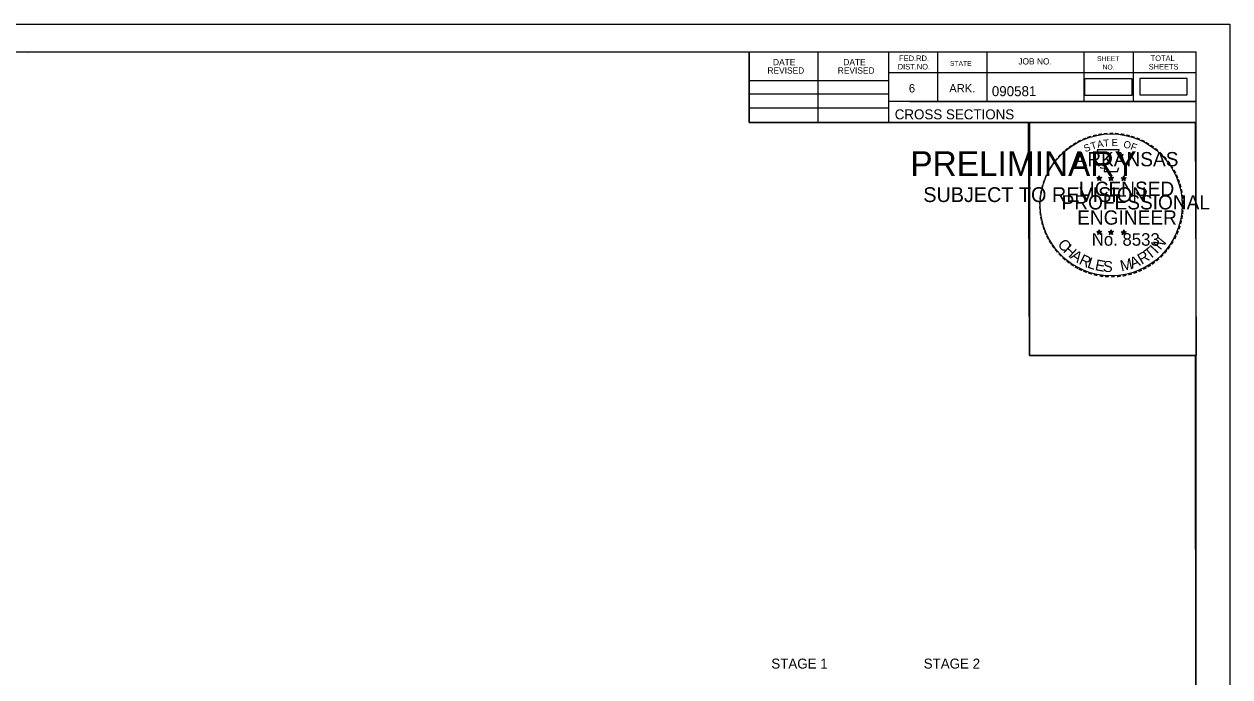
# Model space of a CAD drawing. Extents: x 1322838 to 1324533, y 339903 to 351025.
# Drawn here: x 1323697.6 to 1323866.6, y 345873.9 to 345965.4 of the extents above; entities that cross this region are included whole.
import ezdxf

# ---------------------------------------------------------------- set-up
doc = ezdxf.new("R2010")
doc.units = 0
for name, color, linetype in [('R_Axis Annot', 7, 'Continuous'), ('R_Border', 7, 'Continuous'), ('R_Border PE', 7, 'Continuous'), ('R_Border Prem', 7, 'Continuous'), ('R_Drive', 7, 'Continuous'), ('R_No Plot', 7, 'Continuous')]:
    doc.layers.add(name, color=color, linetype=linetype)

msp = doc.modelspace()

# ---------------------------------------------------------------- linework, layer by layer
at = {"layer": 'R_Border'}
for p, q in [((1323545.72, 345961.54), (1323861.9, 345961.54)), ((1323698.24, 345961.28), (1323698.24, 345961.28)), ((1323698.24, 345961.28), (1323698.24, 345961.28)), ((1323799.26, 345951.66), (1323799.26, 345961.54)), ((1323808.94, 345951.66), (1323808.94, 345961.54)), ((1323818.8, 345961.54), (1323818.8, 345951.66)), ((1323825.64, 345961.54), (1323825.64, 345954.6)), ((1323832.58, 345961.54), (1323832.58, 345954.6)), ((1323846.16, 345961.54), (1323846.16, 345954.6)), ((1323853.1, 345961.54), (1323853.1, 345954.6)), ((1323861.9, 345756.08), (1323861.9, 345961.54)), ((1323799.26, 345957.52), (1323818.8, 345957.52)), ((1323861.9, 345958.6), (1323818.8, 345958.6)), ((1323861.9, 345958.62), (1323861.9, 345958.62)), ((1323799.26, 345955.66), (1323818.8, 345955.66)), ((1323799.26, 345953.72), (1323818.8, 345953.72)), ((1323861.9, 345954.6), (1323818.8, 345954.6)), ((1323821.76, 345954.6), (1323861.9, 345954.6)), ((1323861.9, 345951.66), (1323799.26, 345951.66))]:
    msp.add_line(p, q, dxfattribs=at)
at = {"layer": 'R_Border PE'}
for p, q in [((1323847.98, 345943.92), (1323848.33, 345943.81)), ((1323847.98, 345943.92), (1323848.23, 345943.87)), ((1323847.98, 345943.92), (1323848.22, 345943.8)), ((1323848.11, 345943.51), (1323848.33, 345943.81)), ((1323848.11, 345943.51), (1323848.24, 345943.75)), ((1323848.11, 345943.51), (1323848.33, 345943.73)), ((1323848.33, 345944.17), (1323848.29, 345943.92)), ((1323848.33, 345943.81), (1323848.33, 345944.17)), ((1323848.33, 345944.17), (1323848.38, 345943.92)), ((1323848.68, 345943.92), (1323848.33, 345943.81)), ((1323848.54, 345943.51), (1323848.33, 345943.81)), ((1323848.54, 345943.51), (1323848.33, 345943.72)), ((1323848.68, 345943.92), (1323848.39, 345943.87)), ((1323848.54, 345943.51), (1323848.41, 345943.8)), ((1323848.68, 345943.92), (1323848.47, 345943.82)), ((1323849.65, 345943.92), (1323850, 345943.81)), ((1323849.65, 345943.92), (1323849.9, 345943.87)), ((1323849.65, 345943.92), (1323849.89, 345943.8)), ((1323849.78, 345943.51), (1323850, 345943.81)), ((1323849.78, 345943.51), (1323849.91, 345943.75)), ((1323849.78, 345943.51), (1323850, 345943.73)), ((1323850, 345944.17), (1323849.96, 345943.92)), ((1323850, 345943.81), (1323850, 345944.17)), ((1323850, 345944.17), (1323850.05, 345943.92)), ((1323850.35, 345943.92), (1323850, 345943.81)), ((1323850.21, 345943.51), (1323850, 345943.81)), ((1323850.21, 345943.51), (1323850, 345943.72)), ((1323850.35, 345943.92), (1323850.06, 345943.87)), ((1323850.21, 345943.51), (1323850.08, 345943.8)), ((1323850.35, 345943.92), (1323850.14, 345943.82)), ((1323851.41, 345943.91), (1323851.76, 345943.8)), ((1323851.41, 345943.91), (1323851.67, 345943.86)), ((1323851.41, 345943.91), (1323851.65, 345943.78)), ((1323851.55, 345943.5), (1323851.76, 345943.8)), ((1323851.55, 345943.5), (1323851.67, 345943.74)), ((1323851.55, 345943.5), (1323851.76, 345943.72)), ((1323851.76, 345944.16), (1323851.72, 345943.91)), ((1323851.76, 345943.8), (1323851.76, 345944.16)), ((1323851.76, 345944.16), (1323851.81, 345943.91)), ((1323852.11, 345943.91), (1323851.76, 345943.8)), ((1323851.98, 345943.5), (1323851.76, 345943.8)), ((1323851.98, 345943.5), (1323851.76, 345943.71)), ((1323852.11, 345943.91), (1323851.82, 345943.86)), ((1323851.98, 345943.5), (1323851.84, 345943.79)), ((1323852.11, 345943.91), (1323851.91, 345943.8)), ((1323847.98, 345936.35), (1323848.33, 345936.23)), ((1323847.98, 345936.35), (1323848.23, 345936.3)), ((1323847.98, 345936.35), (1323848.21, 345936.22)), ((1323848.11, 345935.94), (1323848.33, 345936.23)), ((1323848.11, 345935.94), (1323848.24, 345936.18)), ((1323848.11, 345935.94), (1323848.32, 345936.15)), ((1323848.33, 345936.6), (1323848.28, 345936.35)), ((1323848.54, 345935.94), (1323848.32, 345936.15)), ((1323848.33, 345936.23), (1323848.33, 345936.6)), ((1323848.33, 345936.6), (1323848.37, 345936.35)), ((1323848.67, 345936.35), (1323848.33, 345936.23)), ((1323848.54, 345935.94), (1323848.33, 345936.23)), ((1323848.67, 345936.35), (1323848.39, 345936.3)), ((1323848.54, 345935.94), (1323848.4, 345936.23)), ((1323848.67, 345936.35), (1323848.47, 345936.24)), ((1323849.65, 345936.35), (1323849.99, 345936.23)), ((1323849.65, 345936.35), (1323849.9, 345936.3)), ((1323849.65, 345936.35), (1323849.88, 345936.22)), ((1323849.78, 345935.94), (1323849.99, 345936.23)), ((1323849.78, 345935.94), (1323849.9, 345936.18)), ((1323849.78, 345935.94), (1323849.99, 345936.15)), ((1323849.99, 345936.6), (1323849.95, 345936.35)), ((1323849.99, 345936.23), (1323849.99, 345936.6)), ((1323849.99, 345936.6), (1323850.04, 345936.35)), ((1323850.34, 345936.35), (1323849.99, 345936.23)), ((1323850.21, 345935.94), (1323849.99, 345936.23)), ((1323850.21, 345935.94), (1323849.99, 345936.15)), ((1323850.34, 345936.35), (1323850.06, 345936.3)), ((1323850.21, 345935.94), (1323850.07, 345936.23)), ((1323850.34, 345936.35), (1323850.14, 345936.24)), ((1323851.41, 345936.34), (1323851.76, 345936.22)), ((1323851.41, 345936.34), (1323851.67, 345936.29)), ((1323851.41, 345936.34), (1323851.65, 345936.21)), ((1323851.55, 345935.93), (1323851.76, 345936.22)), ((1323851.55, 345935.93), (1323851.67, 345936.17)), ((1323851.55, 345935.93), (1323851.76, 345936.14)), ((1323851.76, 345936.59), (1323851.72, 345936.34)), ((1323851.76, 345936.22), (1323851.76, 345936.59)), ((1323851.76, 345936.59), (1323851.81, 345936.34)), ((1323852.11, 345936.34), (1323851.76, 345936.22)), ((1323851.97, 345935.93), (1323851.76, 345936.22)), ((1323851.97, 345935.93), (1323851.76, 345936.14)), ((1323852.11, 345936.34), (1323851.82, 345936.29)), ((1323851.97, 345935.93), (1323851.84, 345936.22)), ((1323852.11, 345936.34), (1323851.9, 345936.23))]:
    msp.add_line(p, q, dxfattribs=at)
for points in [[(1323848.02, 345947.8), (1323848.29, 345946.97)], [(1323851.53, 345946.87), (1323851.67, 345947.16), (1323850.99, 345947.13), (1323851.14, 345947.8), (1323848.02, 345947.8)], [(1323848.51, 345945.37), (1323848.51, 345945.29), (1323849.08, 345945.27), (1323849.02, 345944.79), (1323850.89, 345944.79), (1323851.09, 345945.33)], [(1323848.33, 345944.17), (1323848.54, 345943.51), (1323847.98, 345943.92), (1323848.68, 345943.92), (1323848.11, 345943.51), (1323848.33, 345944.17)], [(1323850, 345944.17), (1323850.21, 345943.51), (1323849.65, 345943.92), (1323850.35, 345943.92), (1323849.78, 345943.51), (1323850, 345944.17)], [(1323851.76, 345944.16), (1323851.98, 345943.5), (1323851.41, 345943.91), (1323852.11, 345943.91), (1323851.55, 345943.5), (1323851.76, 345944.16)], [(1323848.33, 345936.6), (1323848.54, 345935.94), (1323847.98, 345936.35), (1323848.67, 345936.35), (1323848.11, 345935.94), (1323848.33, 345936.6)], [(1323849.99, 345936.6), (1323850.21, 345935.94), (1323849.65, 345936.35), (1323850.34, 345936.35), (1323849.78, 345935.94), (1323849.99, 345936.6)], [(1323851.76, 345936.59), (1323851.97, 345935.93), (1323851.41, 345936.34), (1323852.11, 345936.34), (1323851.55, 345935.93), (1323851.76, 345936.59)]]:
    msp.add_lwpolyline(points, dxfattribs=at)
for centre, radius in [((1323848.33, 345943.81), 0.172), ((1323848.33, 345943.81), 0.145), ((1323848.33, 345943.81), 0.116), ((1323848.33, 345943.81), 0.0991), ((1323848.33, 345943.81), 0.0747), ((1323848.33, 345943.81), 0.0495), ((1323848.33, 345943.81), 0.0296), ((1323850, 345943.81), 0.172), ((1323850, 345943.81), 0.145), ((1323850, 345943.81), 0.116), ((1323850, 345943.81), 0.0991), ((1323850, 345943.81), 0.0747), ((1323850, 345943.81), 0.0495), ((1323850, 345943.81), 0.0296), ((1323851.76, 345943.79), 0.172), ((1323851.76, 345943.79), 0.145), ((1323851.76, 345943.79), 0.116), ((1323851.76, 345943.79), 0.0991), ((1323851.76, 345943.79), 0.0747), ((1323851.76, 345943.79), 0.0495), ((1323851.76, 345943.79), 0.0296), ((1323848.32, 345936.23), 0.172), ((1323848.32, 345936.23), 0.145), ((1323848.32, 345936.23), 0.116), ((1323848.32, 345936.23), 0.0991), ((1323848.32, 345936.23), 0.0747), ((1323848.32, 345936.23), 0.0495), ((1323848.32, 345936.23), 0.0296), ((1323849.99, 345936.23), 0.172), ((1323849.99, 345936.23), 0.145), ((1323849.99, 345936.23), 0.116), ((1323849.99, 345936.23), 0.0991), ((1323849.99, 345936.23), 0.0747), ((1323849.99, 345936.23), 0.0495), ((1323849.99, 345936.23), 0.0296), ((1323851.76, 345936.22), 0.172), ((1323851.76, 345936.22), 0.145), ((1323851.76, 345936.22), 0.116), ((1323851.76, 345936.22), 0.0991), ((1323851.76, 345936.22), 0.0747), ((1323851.76, 345936.22), 0.0495), ((1323851.76, 345936.22), 0.0296)]:
    msp.add_circle(centre, radius, dxfattribs=at)
at = {"layer": 'R_Drive'}
for points in [[(1323846.25, 345955.47), (1323852.94, 345955.47), (1323852.94, 345957.78), (1323846.25, 345957.78)], [(1323854, 345955.51), (1323860.68, 345955.51), (1323860.68, 345957.82), (1323854, 345957.82)]]:
    msp.add_lwpolyline(points, close=True, dxfattribs=at)
at = {"layer": 'R_No Plot'}
for p, q in [((1323533.31, 345965.44), (1323866.65, 345965.44)), ((1323837.93, 345929.21), (1323837.93, 345929.21))]:
    msp.add_line(p, q, dxfattribs=at)
for points in [[(1323533.31, 345965.44), (1323866.65, 345965.44), (1323866.65, 345752.1), (1323533.31, 345752.1)], [(1323779.64, 345961.54), (1323799.26, 345961.54), (1323799.26, 345951.66), (1323815.37, 345951.66), (1323838.57, 345951.66), (1323838.57, 345918.99), (1323861.77, 345918.99), (1323861.9, 345756.08), (1323545.72, 345756.08), (1323545.72, 345961.54)], [(1323838.43, 345951.66), (1323861.77, 345951.66), (1323861.91, 345918.99), (1323838.57, 345918.99)]]:
    msp.add_lwpolyline(points, close=True, dxfattribs=at)
msp.add_circle((1323850.01, 345940.1), 9.95, dxfattribs=at)

# ---------------------------------------------------------------- texts
at = {"layer": 'R_Axis Annot'}
for s, p in [('STAGE 1', (1323802.35, 345875.11)), ('STAGE 2', (1323823.72, 345875.11))]:
    msp.add_text(s, height=1.4, dxfattribs=at).set_placement(p)
at = {"layer": 'R_Border'}
for s, height, p in [('DATE', 0.879, (1323802.59, 345959.68)), ('DATE', 0.879, (1323812.45, 345959.68)), ('FED.RD.', 0.782, (1323820.28, 345960.26)), ('JOB NO.', 0.879, (1323836.98, 345959.78)), ('SHEET', 0.684, (1323848.02, 345960.26)), ('TOTAL', 0.782, (1323855.54, 345960.26)), ('REVISED', 0.879, (1323801.81, 345958.5)), ('REVISED', 0.879, (1323811.67, 345958.5)), ('DIST.NO.', 0.782, (1323820.08, 345959.08)), ('STATE', 0.684, (1323827.4, 345959.58)), ('NO.', 0.684, (1323848.8, 345959.08)), ('SHEETS', 0.782, (1323855.26, 345959.08)), ('6', 1.17, (1323821.64, 345955.86)), ('ARK.', 1.172, (1323827.3, 345955.86)), ('090581', 1.4, (1323833.27, 345955.34)), ('CROSS SECTIONS', 1.4, (1323819.66, 345952.09))]:
    msp.add_text(s, height=height, rotation=360, dxfattribs=at).set_placement(p)
at = {"layer": 'R_Border PE'}
for s, height, rotation, p in [('-', 1.6, 34.0636, (1323844.91, 345947.97)), ('-', 1.6, 28.7918, (1323845.5, 345948.34)), ('-', 1.6, 24.3072, (1323846.14, 345948.65)), ('S', 1, 21.594, (1323846.38, 345947.47)), ('-', 1.6, 19.1761, (1323846.77, 345948.92)), ('T', 1, 16.4036, (1323847.29, 345947.81)), ('-', 1.6, 13.6301, (1323847.52, 345949.16)), ('A', 1, 11.2132, (1323848.12, 345948.06)), ('-', 1.6, 10.2193, (1323848.2, 345949.33)), ('T', 1, 6.0228, (1323848.97, 345948.22)), ('-', 1.6, 5.8968, (1323848.93, 345949.44)), ('-', 1.6, 0.1862, (1323849.7, 345949.51)), ('E', 1, 0.8323, (1323850.07, 345948.33)), ('-', 1.6, 357.743, (1323850.42, 345949.5)), ('-', 1.6, 352.1617, (1323851.17, 345949.44)), ('O', 1, 350.4515, (1323851.67, 345948.12)), ('-', 1.6, 347.2049, (1323851.88, 345949.33)), ('F', 1, 340.0707, (1323852.63, 345947.89)), ('-', 1.6, 342.3362, (1323852.52, 345949.17)), ('-', 1.6, 337.8551, (1323853.25, 345948.95)), ('-', 1.6, 334.1211, (1323853.89, 345948.68)), ('-', 1.6, 329.6409, (1323854.46, 345948.39)), ('-', 1.6, 325.8627, (1323855.11, 345948.03)), ('-', 1.6, 48.423, (1323842.97, 345946.3)), ('-', 1.6, 42.9622, (1323843.42, 345946.78)), ('-', 1.6, 38.9507, (1323843.85, 345947.19)), ('-', 1.6, 36.2317, (1323844.33, 345947.57)), ('ARKANSAS', 2, 360, (1323844.87, 345945.51)), ('-', 1.6, 320.5297, (1323855.72, 345947.61)), ('-', 1.6, 315.5786, (1323856.32, 345947.12)), ('-', 1.6, 309.8797, (1323856.89, 345946.57)), ('-', 1.6, 58.0706, (1323841.83, 345944.72)), ('-', 1.6, 54.2325, (1323842.15, 345945.25)), ('-', 1.6, 50.6142, (1323842.57, 345945.81)), ('-', 1.6, 306.6522, (1323857.41, 345945.97)), ('-', 1.4, 303.6753, (1323857.9, 345945.4)), ('-', 1.6, 72.3945, (1323841.04, 345942.86)), ('-', 1.6, 67.7743, (1323841.26, 345943.49)), ('-', 1.6, 62.8713, (1323841.52, 345944.11)), ('DWB', 0.01, 360, (1323848.32, 345943.8)), ('DWB', 0.01, 360, (1323849.99, 345943.8)), ('DWB', 0.01, 360, (1323851.75, 345943.79)), ('-', 1.6, 299.6684, (1323858.22, 345944.79)), ('-', 1.6, 294.6628, (1323858.54, 345944.18)), ('-', 1.6, 290.5728, (1323858.8, 345943.6)), ('-', 1.6, 81.2013, (1323840.71, 345941.44)), ('-', 1.6, 75.461, (1323840.84, 345942.15)), ('LICENSED', 2, 360, (1323845.47, 345941.36)), ('-', 1.6, 285.1233, (1323859.03, 345943.02)), ('-', 1.6, 280.5493, (1323859.23, 345942.28)), ('-', 1.6, 89.0622, (1323840.61, 345940.05)), ('-', 1.6, 85.1863, (1323840.63, 345940.75)), ('PROFESSIONAL', 2, 360, (1323843.05, 345939.46)), ('-', 1.6, 276.5962, (1323859.39, 345941.51)), ('-', 1.6, 274.3301, (1323859.45, 345940.79)), ('-', 1.6, 94.1959, (1323840.64, 345939.32)), ('-', 1.6, 98.9479, (1323840.72, 345938.65)), ('ENGINEER', 2, 360, (1323845.24, 345937.33)), ('-', 1.6, 260.9953, (1323859.4, 345938.84)), ('-', 1.6, 263.5172, (1323859.47, 345939.49)), ('-', 1.6, 269.9407, (1323859.49, 345940.16)), ('-', 1.6, 101.7149, (1323840.85, 345937.92)), ('-', 1.6, 105.4578, (1323841.01, 345937.33)), ('-', 1.6, 109.0874, (1323841.23, 345936.69)), ('-', 1.6, 252.8681, (1323859.11, 345937.44)), ('-', 1.6, 255.7626, (1323859.29, 345938.16)), ('-', 1.6, 114.0643, (1323841.48, 345936.1)), ('-', 1.6, 115.7289, (1323841.79, 345935.48)), ('-', 1.6, 120.4471, (1323842.14, 345934.89)), ('C', 1.54, 309.9548, (1323842.4, 345934.53)), ('No. 8533', 1.757, 360, (1323847.28, 345934.38)), ('DWB', 0.01, 360, (1323848.31, 345936.23)), ('DWB', 0.01, 360, (1323849.98, 345936.23)), ('DWB', 0.01, 360, (1323851.75, 345936.22)), ('N', 1.54, 50.7834, (1323856.91, 345933.68)), ('-', 1.6, 244.6197, (1323858.62, 345936.14)), ('-', 1.6, 247.8887, (1323858.88, 345936.77)), ('-', 1.6, 125.8934, (1323842.55, 345934.33)), ('-', 1.6, 130.7181, (1323843.01, 345933.78)), ('H', 1.54, 317.3873, (1323843.19, 345933.59)), ('A', 1.54, 325.5578, (1323844.18, 345932.68)), ('R', 1.54, 30.5528, (1323854.27, 345931.69)), ('T', 1.54, 38.428, (1323855.38, 345932.35)), ('I', 1.54, 46.3033, (1323856.39, 345933.16)), ('-', 1.6, 231.2538, (1323857.39, 345934.17)), ('-', 1.6, 233.8452, (1323857.82, 345934.73)), ('-', 1.6, 239.0712, (1323858.23, 345935.39)), ('-', 1.6, 134.2238, (1323843.53, 345933.24)), ('-', 1.6, 138.9338, (1323844.05, 345932.77)), ('-', 1.6, 144.6463, (1323844.61, 345932.37)), ('-', 1.6, 148.0898, (1323845.17, 345932)), ('R', 1.54, 334.3187, (1323845.38, 345931.88)), ('L', 1.54, 342.194, (1323846.55, 345931.33)), ('E', 1.54, 349.3312, (1323847.66, 345930.97)), ('S', 1.54, 356.4684, (1323848.82, 345930.74)), ('M', 1.54, 12.4404, (1323851.44, 345930.78)), ('A', 1.54, 21.7918, (1323852.94, 345931.14)), ('-', 1.6, 212.2491, (1323855.31, 345932.24)), ('-', 1.6, 215.7363, (1323855.84, 345932.62)), ('-', 1.6, 221.0851, (1323856.39, 345933.09)), ('-', 1.6, 225.7653, (1323856.92, 345933.6)), ('-', 1.6, 151.5704, (1323845.75, 345931.67)), ('-', 1.6, 154.6002, (1323846.27, 345931.42)), ('-', 1.6, 158.5612, (1323846.89, 345931.17)), ('-', 1.6, 162.7983, (1323847.58, 345930.96)), ('-', 1.6, 167.5555, (1323848.29, 345930.79)), ('-', 1.6, 173.1155, (1323849.07, 345930.68)), ('-', 1.6, 176.5183, (1323849.81, 345930.63)), ('-', 1.6, 181.5918, (1323850.56, 345930.65)), ('-', 1.6, 185.8167, (1323851.37, 345930.72)), ('-', 1.6, 191.2858, (1323852.1, 345930.86)), ('-', 1.6, 195.4743, (1323852.83, 345931.06)), ('-', 1.6, 200.7184, (1323853.51, 345931.3)), ('-', 1.6, 204.2516, (1323854.13, 345931.57)), ('-', 1.6, 207.3568, (1323854.75, 345931.89))]:
    msp.add_text(s, height=height, rotation=rotation, dxfattribs=at).set_placement(p)
at = {"layer": 'R_Border Prem'}
for s, height, p in [('PRELIMINARY', 3.5, (1323821.85, 345944.13)), ('DWB', 0.01, (1323822.59, 345945.98)), ('SUBJECT TO REVISION', 2.0751, (1323823.66, 345940.5))]:
    msp.add_text(s, height=height, rotation=360, dxfattribs=at).set_placement(p)

doc.saveas('drawing.dxf')
